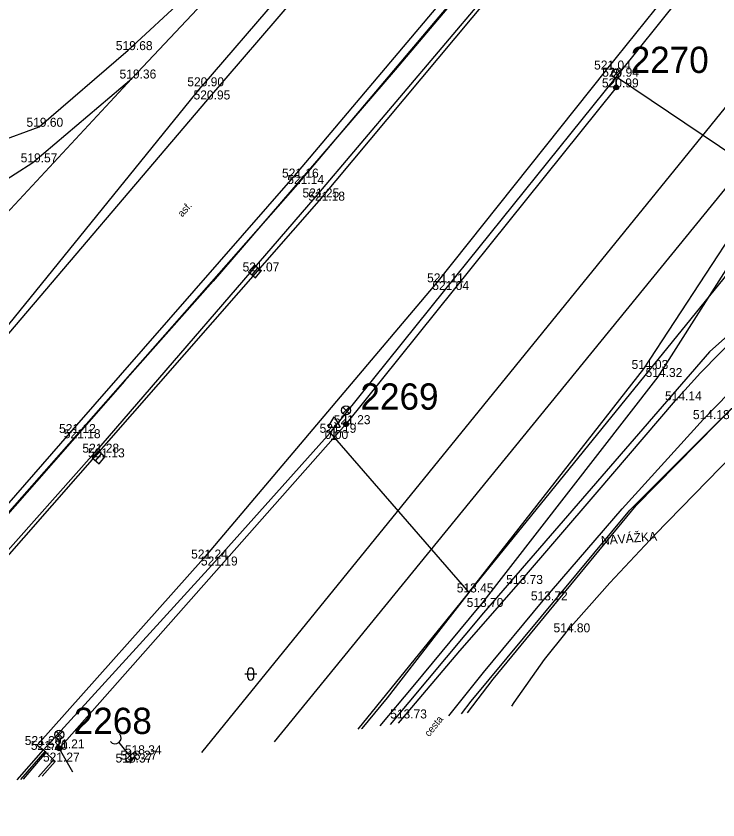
# Model space of a CAD drawing. Extents: x -669393 to -668650, y -1126925 to -1126294.
# Drawn here: x -668767.3 to -668708.7, y -1126876.9 to -1126809.8 of the extents above; entities that cross this region are included whole.
import ezdxf

# ---------------------------------------------------------------- set-up
doc = ezdxf.new("R2010")
doc.units = 0
for name, color, linetype in [('G_Bod_tecka', 7, 'Continuous'), ('G_Bod_vyska', 7, 'Continuous'), ('G_Breh_Teren', 7, 'Continuous'), ('G_Budovy_Objekty', 7, 'Continuous'), ('G_Cesty_Schody', 7, 'Continuous'), ('G_Objekty_dopravni', 7, 'Continuous'), ('G_Objekty_technicke', 7, 'Continuous'), ('G_Plochy_zpevnene', 7, 'Continuous'), ('G_Popisy_povrchu', 7, 'Continuous'), ('G_Poznamky_odkaz', 7, 'Continuous'), ('G_Site-kanalizace', 7, 'Continuous'), ('G_Z_ELsilove_nadz_geodeticky', 7, 'Continuous'), ('G_Z_ELsilove_podz_kotovane', 7, 'Continuous'), ('G_Z_SPOJE_nadz_kotovane', 7, 'Continuous'), ('G_Z_SPOJE_podz_geodeticky', 7, 'Continuous'), ('G_Z_SPOJE_podz_kotovane', 7, 'Continuous'), ('G_Zabradli_Svodidla', 7, 'Continuous'), ('G_Zelen-okraj', 7, 'Continuous'), ('G_Zelen-Znacky', 7, 'Continuous'), ('Vrstva 1', 7, 'Continuous'), ('Vrstva 17', 7, 'Continuous'), ('Vrstva 4', 7, 'Continuous')]:
    doc.layers.add(name, color=color, linetype=linetype)

msp = doc.modelspace()

# ---------------------------------------------------------------- linework, layer by layer
at = {"layer": 'G_Bod_tecka'}
for p, q in [((-668757.9, -1126812.61), (-668757.9, -1126812.61)), ((-668717.97, -1126814.23), (-668717.97, -1126814.23)), ((-668757.59, -1126814.98), (-668757.59, -1126814.98)), ((-668717.14, -1126814.83), (-668717.14, -1126814.83)), ((-668751.76, -1126815.63), (-668751.76, -1126815.63)), ((-668717.16, -1126815.72), (-668717.16, -1126815.72)), ((-668751.27, -1126816.73), (-668751.27, -1126816.73)), ((-668765.35, -1126819.01), (-668765.35, -1126819.01)), ((-668765.86, -1126821.98), (-668765.86, -1126821.98)), ((-668744.17, -1126823.25), (-668744.17, -1126823.25)), ((-668743.75, -1126823.79), (-668743.75, -1126823.79)), ((-668742.33, -1126824.91), (-668742.33, -1126824.91)), ((-668741.99, -1126825.18), (-668741.99, -1126825.18)), ((-668747.32, -1126831.09), (-668747.32, -1126831.09)), ((-668732.13, -1126832), (-668732.13, -1126832)), ((-668731.47, -1126832.64), (-668731.47, -1126832.64)), ((-668714.84, -1126839.23), (-668714.84, -1126839.23)), ((-668713.69, -1126839.9), (-668713.69, -1126839.9)), ((-668712.2, -1126841.85), (-668712.2, -1126841.85)), ((-668709.87, -1126843.42), (-668709.87, -1126843.42)), ((-668739.72, -1126843.84), (-668739.72, -1126843.84)), ((-668762.8, -1126844.58), (-668762.8, -1126844.58)), ((-668741.04, -1126844.56), (-668741.04, -1126844.56)), ((-668762.41, -1126845.01), (-668762.41, -1126845.01)), ((-668740.71, -1126845.08), (-668740.71, -1126845.08)), ((-668760.71, -1126846.22), (-668760.71, -1126846.22)), ((-668760.38, -1126846.61), (-668760.38, -1126846.61)), ((-668751.63, -1126855.06), (-668751.63, -1126855.06)), ((-668750.96, -1126855.64), (-668750.96, -1126855.64)), ((-668725.32, -1126857.18), (-668725.32, -1126857.18)), ((-668729.45, -1126857.89), (-668729.45, -1126857.89)), ((-668723.26, -1126858.55), (-668723.26, -1126858.55)), ((-668728.6, -1126859.1), (-668728.6, -1126859.1)), ((-668721.35, -1126861.22), (-668721.35, -1126861.22)), ((-668735.01, -1126868.41), (-668735.01, -1126868.41)), ((-668765.51, -1126870.63), (-668765.51, -1126870.63)), ((-668764.99, -1126871.03), (-668764.99, -1126871.03)), ((-668763.66, -1126870.91), (-668763.66, -1126870.91)), ((-668757.16, -1126871.4), (-668757.16, -1126871.4)), ((-668764, -1126872.01), (-668764, -1126872.01)), ((-668757.94, -1126872.09), (-668757.94, -1126872.09)), ((-668757.54, -1126871.85), (-668757.54, -1126871.85))]:
    msp.add_line(p, q, dxfattribs=at)
at = {"layer": 'G_Breh_Teren'}
for p, q in [((-668727.98, -1126787.9), (-668751.76, -1126815.63)), ((-668757.9, -1126812.61), (-668745.1, -1126800.77)), ((-668745.89, -1126802.49), (-668757.59, -1126814.98)), ((-668765.35, -1126819.01), (-668757.9, -1126812.61)), ((-668757.59, -1126814.98), (-668771.91, -1126830.38)), ((-668765.86, -1126821.98), (-668757.59, -1126814.98)), ((-668772.4, -1126841.08), (-668751.76, -1126815.63)), ((-668776.23, -1126823.06), (-668765.35, -1126819.01)), ((-668777.69, -1126829.58), (-668765.86, -1126821.98)), ((-668714.84, -1126839.23), (-668704.5, -1126823.37)), ((-668704.53, -1126825.45), (-668713.69, -1126839.9)), ((-668729.45, -1126857.89), (-668714.84, -1126839.23)), ((-668713.69, -1126839.9), (-668728.6, -1126859.1))]:
    msp.add_line(p, q, dxfattribs=at)
for points in [[(-668651.559, -1126826.884), (-668656.92, -1126827.49), (-668664.72, -1126828.48), (-668672.5, -1126829.61), (-668679.55, -1126830.92), (-668686.58, -1126832.35), (-668689.91, -1126833), (-668691.57, -1126833.38), (-668693.21, -1126833.87), (-668694.72, -1126834.6), (-668695.75, -1126835.33), (-668698.58, -1126837.93), (-668702.45, -1126841.53), (-668706.25, -1126845.21), (-668713.94, -1126853.07), (-668717.69, -1126857.1), (-668721.35, -1126861.22), (-668723.18, -1126863.5), (-668725.7, -1126867.09), (-668725.902, -1126867.396)], [(-668729.45, -1126857.89), (-668732.2, -1126861.39), (-668736.28, -1126866.68), (-668738.41, -1126869.24), (-668738.431, -1126869.264)], [(-668736.859, -1126869.03), (-668734.12, -1126865.74), (-668728.6, -1126859.1)]]:
    msp.add_lwpolyline(points, dxfattribs=at)
at = {"layer": 'G_Budovy_Objekty'}
msp.add_line((-668765.391, -1126873.283), (-668764.14, -1126871.87), dxfattribs=at)
at = {"layer": 'G_Cesty_Schody'}
for points in [[(-668735.324, -1126868.801), (-668735.01, -1126868.41), (-668730.21, -1126862.76), (-668725.32, -1126857.18), (-668718.76, -1126849.52), (-668712.2, -1126841.85), (-668710.13, -1126839.55), (-668706.86, -1126836.25), (-668703.45, -1126833.05), (-668701.83, -1126831.64), (-668699.24, -1126829.76), (-668697.86, -1126828.95), (-668696.41, -1126828.24), (-668693.3, -1126827.08), (-668690.12, -1126826.18), (-668685.36, -1126824.98), (-668682.96, -1126824.44), (-668680.55, -1126824), (-668669.63, -1126822.41), (-668658.7, -1126820.95), (-668653.537, -1126820.34)], [(-668731.145, -1126868.178), (-668728.25, -1126864.58), (-668723.26, -1126858.55), (-668716.67, -1126850.9), (-668709.87, -1126843.42), (-668707.76, -1126841.25), (-668704.47, -1126838.14), (-668701.07, -1126835.12), (-668698.32, -1126832.85), (-668696.86, -1126831.83), (-668695.31, -1126830.93), (-668693.74, -1126830.19), (-668691.32, -1126829.3), (-668688.84, -1126828.58), (-668684.92, -1126827.51), (-668682.95, -1126827.05), (-668680.96, -1126826.69), (-668669.26, -1126825.03), (-668657.56, -1126823.42), (-668652.797, -1126822.788)]]:
    msp.add_lwpolyline(points, dxfattribs=at)
at = {"layer": 'G_Objekty_dopravni'}
for p, q in [((-668741.21, -1126844.08), (-668740.71, -1126843.23)), ((-668740.71, -1126843.23), (-668740.21, -1126844.08)), ((-668741.21, -1126844.08), (-668740.21, -1126844.08)), ((-668740.71, -1126845.08), (-668740.71, -1126844.08)), ((-668740.96, -1126845.08), (-668740.46, -1126845.08))]:
    msp.add_line(p, q, dxfattribs=at)
at = {"layer": 'G_Objekty_technicke'}
for p, q in [((-668717.425, -1126814.305), (-668716.895, -1126814.835)), ((-668717.425, -1126814.835), (-668716.895, -1126814.305)), ((-668717.16, -1126815.72), (-668717.16, -1126814.945)), ((-668739.985, -1126842.425), (-668739.455, -1126842.955)), ((-668739.985, -1126842.955), (-668739.455, -1126842.425)), ((-668739.72, -1126843.84), (-668739.72, -1126843.065)), ((-668763.925, -1126869.495), (-668763.395, -1126870.025)), ((-668763.925, -1126870.025), (-668763.395, -1126869.495)), ((-668763.66, -1126870.91), (-668763.66, -1126870.135))]:
    msp.add_line(p, q, dxfattribs=at)
for centre, radius in [((-668717.16, -1126814.57), 0.375), ((-668717.16, -1126815.72), 0.2), ((-668717.16, -1126815.72), 0.18), ((-668717.16, -1126815.72), 0.16), ((-668717.16, -1126815.72), 0.14), ((-668717.16, -1126815.72), 0.12), ((-668717.16, -1126815.72), 0.1), ((-668717.16, -1126815.72), 0.08), ((-668717.16, -1126815.72), 0.06), ((-668717.16, -1126815.72), 0.04), ((-668717.16, -1126815.72), 0.02), ((-668739.72, -1126842.69), 0.375), ((-668739.72, -1126843.84), 0.2), ((-668739.72, -1126843.84), 0.18), ((-668739.72, -1126843.84), 0.16), ((-668739.72, -1126843.84), 0.14), ((-668739.72, -1126843.84), 0.12), ((-668739.72, -1126843.84), 0.1), ((-668739.72, -1126843.84), 0.08), ((-668739.72, -1126843.84), 0.06), ((-668739.72, -1126843.84), 0.04), ((-668739.72, -1126843.84), 0.02), ((-668763.66, -1126869.76), 0.375), ((-668763.66, -1126870.91), 0.2), ((-668763.66, -1126870.91), 0.18), ((-668763.66, -1126870.91), 0.16), ((-668763.66, -1126870.91), 0.14), ((-668763.66, -1126870.91), 0.12), ((-668763.66, -1126870.91), 0.1), ((-668763.66, -1126870.91), 0.08), ((-668763.66, -1126870.91), 0.06), ((-668763.66, -1126870.91), 0.04), ((-668763.66, -1126870.91), 0.02)]:
    msp.add_circle(centre, radius, dxfattribs=at)
at = {"layer": 'G_Plochy_zpevnene'}
for p, q in [((-668695.35, -1126786.12), (-668717.97, -1126814.23)), ((-668751.27, -1126816.73), (-668727.1, -1126788.63)), ((-668719.92, -1126794.55), (-668744.17, -1126823.25)), ((-668716.86, -1126795.14), (-668741.99, -1126825.18)), ((-668717.97, -1126814.23), (-668732.13, -1126832)), ((-668785.44, -1126856.91), (-668751.27, -1126816.73)), ((-668744.17, -1126823.25), (-668762.8, -1126844.58)), ((-668741.99, -1126825.18), (-668782.28, -1126871.17)), ((-668732.13, -1126832), (-668751.63, -1126855.06)), ((-668762.8, -1126844.58), (-668784.24, -1126869.18)), ((-668751.63, -1126855.06), (-668765.51, -1126870.63)), ((-668767.166, -1126873.548), (-668764.99, -1126871.03)), ((-668765.51, -1126870.63), (-668764.99, -1126871.03)), ((-668757.36, -1126871.18), (-668758.14, -1126871.87)), ((-668757.94, -1126872.09), (-668757.16, -1126871.4)), ((-668757.16, -1126871.4), (-668757.36, -1126871.18)), ((-668764, -1126872.01), (-668765.088, -1126873.238)), ((-668764.14, -1126871.87), (-668764, -1126872.01)), ((-668758.14, -1126871.87), (-668757.94, -1126872.09))]:
    msp.add_line(p, q, dxfattribs=at)
msp.add_lwpolyline([(-668764.99, -1126871.03), (-668764.85, -1126871.17), (-668764.78, -1126871.24), (-668764.14, -1126871.87)], dxfattribs=at)
at = {"layer": 'G_Site-kanalizace'}
for p, q in [((-668747.565, -1126831.374), (-668747.075, -1126830.806)), ((-668760.625, -1126846.894), (-668760.135, -1126846.326)), ((-668758.688, -1126870.416), (-668757.54, -1126871.85)), ((-668757.306, -1126871.662), (-668757.54, -1126871.85)), ((-668757.118, -1126871.897), (-668757.306, -1126871.662)), ((-668757.774, -1126872.038), (-668757.54, -1126871.85)), ((-668757.696, -1126872.136), (-668757.774, -1126872.038))]:
    msp.add_line(p, q, dxfattribs=at)
for points in [[(-668747.282, -1126831.618), (-668746.792, -1126831.05), (-668747.36, -1126830.56), (-668747.85, -1126831.128)], [(-668760.342, -1126847.138), (-668759.852, -1126846.57), (-668760.42, -1126846.08), (-668760.91, -1126846.648)]]:
    msp.add_lwpolyline(points, close=True, dxfattribs=at)
msp.add_arc((-668759.001, -1126870.026), 0.5, 218.69529, 38.69529, dxfattribs=at)
at = {"layer": 'G_Z_ELsilove_nadz_geodeticky'}
for points in [[(-668751.765, -1126871.252), (-668668.972, -1126769.268)], [(-668665.878, -1126779.507), (-668738.732, -1126869.309)]]:
    msp.add_lwpolyline(points, dxfattribs=at)
at = {"layer": 'G_Z_ELsilove_podz_kotovane'}
msp.add_lwpolyline([(-668717.16, -1126815.72), (-668739.72, -1126843.83), (-668763.66, -1126870.91), (-668762.546, -1126872.859)], dxfattribs=at)
at = {"layer": 'G_Z_SPOJE_nadz_kotovane'}
msp.add_lwpolyline([(-668667.439, -1126774.342), (-668745.726, -1126870.351)], dxfattribs=at)
at = {"layer": 'G_Z_SPOJE_podz_geodeticky'}
msp.add_lwpolyline([(-668692.13, -1126762.38), (-668692.43, -1126762.74), (-668699.7, -1126771.25), (-668706.84, -1126780), (-668713.95, -1126788.63), (-668721.15, -1126797.19), (-668728.39, -1126805.69), (-668735.61, -1126814.26), (-668743.56, -1126823.46), (-668750.82, -1126831.9), (-668758.22, -1126840.24), (-668765.55, -1126848.62), (-668773.64, -1126857.77), (-668774.36, -1126858.76), (-668775.47, -1126860.02), (-668778.51, -1126863.58), (-668780.01, -1126865.33), (-668781.26, -1126866.78), (-668782.7, -1126869.01), (-668783.33, -1126869.99), (-668789.532, -1126876.882)], dxfattribs=at)
at = {"layer": 'G_Z_SPOJE_podz_kotovane'}
for p, q in [((-668716.01, -1126851.01), (-668702.6, -1126837.59)), ((-668729.27, -1126866.97), (-668716.01, -1126851.01)), ((-668730.062, -1126868.016), (-668729.27, -1126866.97))]:
    msp.add_line(p, q, dxfattribs=at)
for points in [[(-668677.4, -1126813.63), (-668680.03, -1126816.28), (-668687.1, -1126820.84), (-668701.23, -1126830.56), (-668709.37, -1126837.8), (-668728.24, -1126859.59), (-668736.021, -1126868.905)], [(-668729.578, -1126867.944), (-668727.43, -1126865.13), (-668715.5, -1126850.64), (-668708.73, -1126843.75), (-668702.34, -1126837.33), (-668696.68, -1126832.8), (-668693.2, -1126831.09), (-668690.45, -1126829.82), (-668688.09, -1126828.26), (-668684.84, -1126823.41)]]:
    msp.add_lwpolyline(points, dxfattribs=at)
at = {"layer": 'G_Zabradli_Svodidla'}
for p, q in [((-668717.14, -1126814.83), (-668694.57, -1126786.79)), ((-668716.62, -1126794.55), (-668742.33, -1126824.91)), ((-668743.75, -1126823.79), (-668719.35, -1126794.94)), ((-668731.47, -1126832.64), (-668717.14, -1126814.83)), ((-668762.41, -1126845.01), (-668743.75, -1126823.79)), ((-668742.33, -1126824.91), (-668760.71, -1126846.22)), ((-668741.04, -1126844.56), (-668731.47, -1126832.64)), ((-668750.96, -1126855.64), (-668741.04, -1126844.56)), ((-668783.98, -1126869.44), (-668762.41, -1126845.01)), ((-668760.71, -1126846.22), (-668782.52, -1126870.79)), ((-668764.99, -1126871.03), (-668750.96, -1126855.64)), ((-668766.866, -1126873.503), (-668764.85, -1126871.17)), ((-668764.78, -1126871.24), (-668766.683, -1126873.476))]:
    msp.add_line(p, q, dxfattribs=at)
at = {"layer": 'G_Zelen-okraj'}
for p, q in [((-668717.14, -1126814.83), (-668704.5, -1126823.37)), ((-668741.04, -1126844.56), (-668729.45, -1126857.89))]:
    msp.add_line(p, q, dxfattribs=at)
at = {"layer": 'G_Zelen-Znacky'}
for p, q in [((-668747.17, -1126864.7), (-668748.17, -1126864.7)), ((-668747.92, -1126864.95), (-668747.92, -1126864.45)), ((-668747.42, -1126864.95), (-668747.42, -1126864.45))]:
    msp.add_line(p, q, dxfattribs=at)
for centre, start, end in [((-668747.67, -1126864.45), 0, 180), ((-668747.67, -1126864.95), 180, 0)]:
    msp.add_arc(centre, 0.25, start, end, dxfattribs=at)
at = {"layer": 'Vrstva 1'}
for p, q in [((-668717.16, -1126815.72), (-668717.16, -1126815.72)), ((-668739.72, -1126843.83), (-668739.72, -1126843.83)), ((-668763.66, -1126870.91), (-668763.66, -1126870.91))]:
    msp.add_line(p, q, dxfattribs=at)
at = {"layer": 'Vrstva 17'}
for p, q in [((-668717.16, -1126815.72), (-668739.72, -1126843.83)), ((-668739.72, -1126843.83), (-668763.66, -1126870.91)), ((-668763.66, -1126870.91), (-668762.546, -1126872.859))]:
    msp.add_line(p, q, dxfattribs=at)

# ---------------------------------------------------------------- texts
at = {"layer": 'G_Bod_vyska'}
for s, p in [('519.68', (-668758.938, -1126812.61)), ('521.04', (-668719.004, -1126814.23)), ('519.36', (-668758.628, -1126814.98)), ('520.94', (-668718.328, -1126814.83)), ('520.90', (-668752.969, -1126815.63)), ('520.99', (-668718.35, -1126815.72)), ('520.95', (-668752.448, -1126816.73)), ('519.60', (-668766.4, -1126819.01)), ('519.57', (-668766.884, -1126821.98)), ('521.16', (-668745.064, -1126823.25)), ('521.14', (-668744.621, -1126823.79)), ('521.25', (-668743.352, -1126824.91)), ('521.18', (-668742.871, -1126825.18)), ('521.07', (-668748.354, -1126831.09)), ('521.11', (-668732.949, -1126832)), ('521.04', (-668732.514, -1126832.64)), ('514.03', (-668715.874, -1126839.23)), ('514.32', (-668714.702, -1126839.9)), ('514.14', (-668713.081, -1126841.85)), ('514.18', (-668710.751, -1126843.42)), ('521.23', (-668740.742, -1126843.84)), ('521.12', (-668763.681, -1126844.58)), ('521.19', (-668741.923, -1126844.56)), ('521.18', (-668763.281, -1126845.01)), ('0.00', (-668741.49, -1126845.08)), ('521.28', (-668761.732, -1126846.22)), ('521.13', (-668761.261, -1126846.61)), ('521.24', (-668752.652, -1126855.06)), ('521.19', (-668751.833, -1126855.64)), ('513.73', (-668726.342, -1126857.18)), ('513.45', (-668730.472, -1126857.89)), ('513.70', (-668729.644, -1126859.1)), ('513.72', (-668724.282, -1126858.55)), ('514.80', (-668722.394, -1126861.22)), ('513.73', (-668736.032, -1126868.41)), ('521.20', (-668766.544, -1126870.63)), ('521.20', (-668766.034, -1126871.03)), ('521.21', (-668764.621, -1126870.91)), ('518.27', (-668758.552, -1126871.85)), ('518.34', (-668758.182, -1126871.4)), ('521.27', (-668765.022, -1126872.01)), ('518.37', (-668758.962, -1126872.09))]:
    msp.add_text(s, height=0.75, dxfattribs=at).set_placement(p)
at = {"layer": 'G_Popisy_povrchu'}
for s, rotation, p in [('asf.', 48.86507, (-668753.389, -1126826.587)), ('cesta', 51.10739, (-668732.77, -1126869.983))]:
    msp.add_text(s, height=0.6, rotation=rotation, dxfattribs=at).set_placement(p)
at = {"layer": 'G_Poznamky_odkaz'}
msp.add_text('NAVÁŽKA', height=0.75, rotation=4.61316, dxfattribs=at).set_placement((-668718.399, -1126853.933))
at = {"layer": 'Vrstva 4'}
for s, p in [('2270', (-668715.957, -1126814.518)), ('2269', (-668738.517, -1126842.628)), ('2268', (-668762.457, -1126869.708))]:
    msp.add_text(s, height=2.1939, dxfattribs=at).set_placement(p)

doc.saveas('drawing.dxf')
